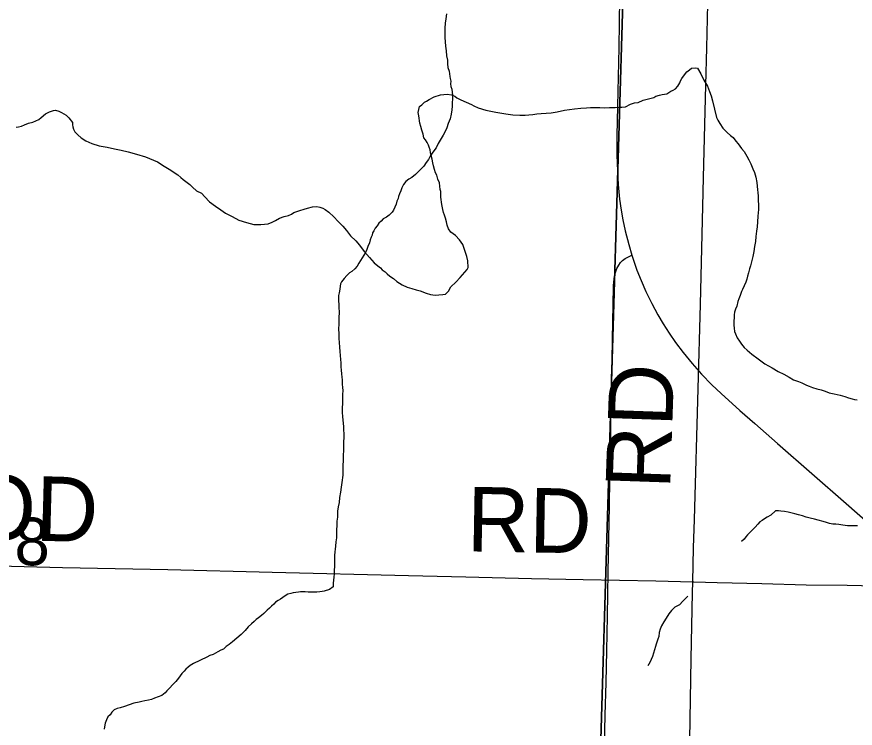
# Model space of a CAD drawing. Extents: x 2.4 to 73.1, y 4.5 to 25.6.
# Drawn here: x 46.8739 to 47.2429, y 23.7602 to 24.0731 of the extents above; entities that cross this region are included whole.
import ezdxf

# ---------------------------------------------------------------- set-up
doc = ezdxf.new("R2010")
doc.units = 0
for name, color, linetype in [('GM_X_Minor_River', 7, 'Continuous'), ('GM_X_Section', 7, 'Continuous'), ('GM_X_Section_Text', 7, 'Continuous'), ('GM_X_State_Route', 7, 'Continuous'), ('GM_X_Township_Road', 7, 'Continuous'), ('GM_X_Township_Road_Text', 7, 'Continuous')]:
    doc.layers.add(name, color=color, linetype=linetype)

msp = doc.modelspace()

# ---------------------------------------------------------------- linework, layer by layer
at = {"layer": 'GM_X_Minor_River'}
for points in [[(47.06295, 24.07445), (47.0627, 24.07218), (47.06246, 24.07028), (47.06222, 24.0682), (47.06235, 24.06592), (47.06231, 24.06402), (47.06245, 24.06212), (47.06259, 24.06022), (47.06292, 24.05812), (47.06305, 24.05603), (47.06339, 24.05412), (47.06353, 24.05241), (47.06368, 24.05089), (47.06421, 24.04917), (47.06437, 24.04802), (47.06453, 24.04688), (47.0647, 24.04593), (47.06486, 24.04478), (47.06483, 24.04364), (47.06499, 24.0425), (47.06534, 24.04135), (47.0655, 24.04002), (47.06566, 24.03869), (47.06561, 24.03698), (47.06557, 24.03527), (47.06553, 24.03375), (47.0653, 24.03224), (47.06506, 24.03035), (47.06463, 24.02827), (47.06382, 24.0262), (47.0632, 24.02432), (47.0624, 24.02263), (47.0616, 24.02113), (47.05942, 24.01739), (47.05842, 24.01552), (47.05744, 24.01422), (47.05665, 24.0131), (47.05586, 24.01179), (47.05506, 24.01029), (47.05408, 24.00899), (47.05309, 24.00749), (47.05212, 24.00657), (47.05133, 24.00564), (47.04939, 24.00379), (47.04784, 24.0025), (47.04649, 24.00178), (47.04513, 24.00067), (47.04415, 23.99937), (47.04335, 23.99787), (47.04294, 23.99655), (47.04234, 23.99524), (47.04193, 23.99411), (47.04171, 23.99316), (47.04112, 23.99204), (47.04089, 23.99072), (47.04029, 23.9894), (47.03969, 23.98809), (47.03909, 23.98716), (47.03773, 23.98586), (47.03657, 23.98494), (47.03522, 23.98422), (47.03425, 23.98329), (47.03327, 23.98237), (47.03249, 23.98125), (47.0317, 23.98013), (47.0311, 23.97901), (47.03051, 23.97807), (47.03029, 23.97713), (47.02989, 23.97619), (47.02948, 23.97506), (47.02907, 23.97374), (47.02845, 23.97205), (47.02804, 23.97073), (47.02744, 23.96942), (47.02447, 23.96475), (47.02368, 23.96344), (47.0227, 23.96232), (47.02134, 23.96103), (47.02037, 23.96048), (47.01921, 23.95937), (47.01803, 23.95808), (47.01686, 23.95659), (47.01645, 23.95565), (47.01624, 23.9547), (47.01602, 23.95338), (47.01578, 23.95168), (47.01557, 23.95054), (47.01553, 23.94922)], [(47.1567, 24.03859), (47.15785, 24.03894), (47.15899, 24.0391), (47.15994, 24.03926), (47.16168, 24.04036), (47.16283, 24.0409), (47.1638, 24.04144), (47.16477, 24.04256), (47.16576, 24.04405), (47.16598, 24.045), (47.16657, 24.04593), (47.16736, 24.04705), (47.16873, 24.04891), (47.1699, 24.04983), (47.17086, 24.05057), (47.17239, 24.05072), (47.17352, 24.0505), (47.17498, 24.04799), (47.17624, 24.0453), (47.17788, 24.0426), (47.17877, 24.0403), (47.17949, 24.03839), (47.18, 24.0361), (47.1819, 24.02883), (47.18244, 24.02768), (47.18336, 24.02614), (47.18464, 24.02421), (47.18556, 24.02323), (47.18649, 24.02226), (47.18797, 24.02089), (47.18909, 24.02011), (47.19038, 24.01836), (47.1913, 24.0172), (47.19203, 24.01623), (47.19277, 24.01527), (47.19406, 24.0139), (47.19515, 24.01179), (47.19606, 24.01024), (47.19697, 24.00851), (47.19786, 24.00621), (47.19858, 24.00467), (47.1991, 24.00257), (47.19961, 24.00028), (47.19975, 23.99857), (47.19991, 23.99705), (47.20007, 23.9959), (47.20021, 23.99419), (47.20017, 23.99229), (47.20031, 23.99039), (47.20026, 23.9883), (47.19999, 23.98546), (47.19993, 23.983), (47.19968, 23.98072), (47.19945, 23.97883), (47.1992, 23.97656), (47.19895, 23.97429), (47.19851, 23.97202), (47.19827, 23.96994), (47.19784, 23.96767), (47.19721, 23.96541), (47.19678, 23.96352), (47.19637, 23.9622), (47.19595, 23.96051), (47.19553, 23.959), (47.19511, 23.95768), (47.1947, 23.95636), (47.19329, 23.95317), (47.19289, 23.95223), (47.19227, 23.95054), (47.19167, 23.94903), (47.19126, 23.94791), (47.19083, 23.94583), (47.19022, 23.94452), (47.18981, 23.9432), (47.18959, 23.94206), (47.18956, 23.94092), (47.18952, 23.93922), (47.18948, 23.93751), (47.18963, 23.93618), (47.18978, 23.93465), (47.19014, 23.9337), (47.19086, 23.93197), (47.19196, 23.93042), (47.19287, 23.92907), (47.19398, 23.92771), (47.19528, 23.92654), (47.19732, 23.92478), (47.20012, 23.92262), (47.2031, 23.92046), (47.20629, 23.91867), (47.20891, 23.91708), (47.21153, 23.91588), (47.21378, 23.91468), (47.21565, 23.91349), (47.21791, 23.91267), (47.21941, 23.91207), (47.22054, 23.91147), (47.22148, 23.91106), (47.22261, 23.91066), (47.22411, 23.91005), (47.226, 23.90943)], [(47.05971, 23.95088), (47.06142, 23.95103), (47.06256, 23.95119), (47.06392, 23.95248), (47.06492, 23.95435), (47.06706, 23.95639), (47.06901, 23.95843), (47.07214, 23.96195), (47.07255, 23.96289), (47.07243, 23.96574), (47.07191, 23.96765), (47.07174, 23.96861), (47.07014, 23.97302), (47.06867, 23.97495), (47.06701, 23.97689), (47.06496, 23.97846), (47.06385, 23.97982), (47.06333, 23.98154), (47.06298, 23.98288), (47.06264, 23.9846), (47.06211, 23.98594), (47.06176, 23.98709), (47.06141, 23.98843), (47.0609, 23.99053), (47.0606, 23.99376), (47.06047, 23.99623), (47.0603, 23.99719), (47.06, 24.00004), (47.05928, 24.00177), (47.05875, 24.00349), (47.05821, 24.00446), (47.05768, 24.00599), (47.05734, 24.00752), (47.05699, 24.00885), (47.05665, 24.01057), (47.05631, 24.0121), (47.05596, 24.01344), (47.0558, 24.01458), (47.05545, 24.01573), (47.0551, 24.01669), (47.05456, 24.01784), (47.05383, 24.019), (47.05309, 24.01996), (47.05275, 24.02149), (47.05222, 24.02322), (47.0517, 24.02494), (47.05135, 24.02627), (47.05119, 24.02742), (47.05103, 24.02856), (47.05086, 24.02951), (47.05052, 24.03104), (47.05116, 24.03368), (47.05212, 24.03442), (47.05329, 24.03553), (47.05426, 24.03607), (47.05541, 24.0368), (47.05753, 24.03789), (47.0604, 24.03876), (47.06326, 24.03907), (47.06515, 24.03883), (47.06666, 24.03823), (47.06759, 24.03744), (47.06928, 24.03664), (47.07397, 24.03462), (47.0751, 24.03402), (47.07697, 24.03303), (47.08037, 24.03199), (47.08471, 24.03112), (47.08906, 24.03044), (47.09228, 24.02998), (47.09532, 24.0299), (47.09665, 24.02987), (47.0976, 24.02984), (47.09931, 24.02999), (47.10102, 24.03013), (47.10274, 24.03047), (47.10464, 24.03061), (47.10692, 24.03074), (47.10902, 24.03088), (47.11169, 24.03138), (47.11494, 24.03206), (47.11932, 24.03271), (47.12218, 24.03301), (47.12465, 24.03314), (47.12636, 24.03328), (47.12769, 24.03325), (47.12902, 24.03322), (47.13054, 24.03318), (47.13244, 24.03313), (47.13472, 24.03326), (47.13719, 24.0332), (47.1389, 24.03335), (47.14023, 24.03331), (47.14175, 24.03346), (47.14406, 24.03473), (47.14579, 24.03526), (47.14731, 24.03541), (47.14962, 24.03649), (47.15421, 24.0377), (47.15517, 24.03825), (47.1567, 24.03859)], [(46.87371, 24.02454), (46.87467, 24.02471), (46.87601, 24.02505), (46.87735, 24.02559), (46.87908, 24.0263), (46.88099, 24.02682), (46.88233, 24.02736), (46.88367, 24.02789), (46.88465, 24.02882), (46.88659, 24.03048), (46.88832, 24.03138), (46.89004, 24.03191), (46.891, 24.03207), (46.89251, 24.03166), (46.89363, 24.03106), (46.89569, 24.02987), (46.8968, 24.0287), (46.89846, 24.02657), (46.89843, 24.02562), (46.8986, 24.02466), (46.89896, 24.02371), (46.8995, 24.02255), (46.90079, 24.02119), (46.90228, 24.01982), (46.90434, 24.01863), (46.90696, 24.01743), (46.91017, 24.0164), (46.91376, 24.01573), (46.91697, 24.01508), (46.9198, 24.01444), (46.92302, 24.01379), (46.9266, 24.01275), (46.93056, 24.01151), (46.93582, 24.00929), (46.93881, 24.0075), (46.94106, 24.00612), (46.94255, 24.00513), (46.94367, 24.00434), (46.94479, 24.00355), (46.94609, 24.00238), (46.94721, 24.00159), (46.94833, 24.00061), (46.95001, 23.99943), (46.95131, 23.99826), (46.95297, 23.99651), (46.95522, 23.9955), (46.95671, 23.99394), (46.95874, 23.9918), (46.96135, 23.98984), (46.96378, 23.98826), (46.96583, 23.98669), (46.96864, 23.98529), (46.97164, 23.98369), (46.97503, 23.98265), (46.97824, 23.98181), (46.98128, 23.98174), (46.98452, 23.98203), (46.98624, 23.98275), (46.98778, 23.98347), (46.98952, 23.98456), (46.99162, 23.98527), (46.99354, 23.98579), (46.99488, 23.98633), (46.99585, 23.98706), (46.99853, 23.98794), (47.00044, 23.98846), (47.00179, 23.989), (47.00408, 23.98951), (47.00598, 23.98965), (47.0073, 23.98943), (47.00862, 23.98901), (47.00956, 23.98842), (47.01124, 23.98724), (47.01346, 23.98509), (47.01531, 23.98315), (47.01735, 23.98101), (47.01901, 23.97907), (47.02085, 23.97674), (47.02308, 23.9746), (47.02474, 23.97265), (47.02676, 23.96994), (47.02916, 23.96722), (47.03119, 23.9649), (47.03286, 23.96352), (47.03398, 23.96274), (47.03472, 23.96177), (47.03603, 23.96097), (47.03695, 23.96), (47.03807, 23.95903), (47.03975, 23.95803), (47.04124, 23.95667), (47.04348, 23.95528), (47.04574, 23.95427), (47.04781, 23.95365), (47.04969, 23.95303), (47.05139, 23.95261), (47.05403, 23.95159), (47.05591, 23.95097), (47.05799, 23.95073), (47.05971, 23.95088)], [(47.01553, 23.94922), (47.0155, 23.94808), (47.01566, 23.94675), (47.01562, 23.94523), (47.01576, 23.94314), (47.0157, 23.94067), (47.01563, 23.93801), (47.01557, 23.93574), (47.01571, 23.93384), (47.01566, 23.93156), (47.0158, 23.92985), (47.01594, 23.92775), (47.01608, 23.92585), (47.01623, 23.92414), (47.01637, 23.92243), (47.01653, 23.92091), (47.01648, 23.9192), (47.01663, 23.91768), (47.01679, 23.91615), (47.01694, 23.91463), (47.0171, 23.91349), (47.01705, 23.91159), (47.0172, 23.91007), (47.01736, 23.90873), (47.01732, 23.90703), (47.01727, 23.90513), (47.01721, 23.90304), (47.01717, 23.90114), (47.01711, 23.89906), (47.01726, 23.89735), (47.01771, 23.89278), (47.01768, 23.89145), (47.01783, 23.88974), (47.01778, 23.88803), (47.01774, 23.88613), (47.01769, 23.88424), (47.01764, 23.88234), (47.01759, 23.88025), (47.01753, 23.87798), (47.01747, 23.8757), (47.01742, 23.87361), (47.01737, 23.87152), (47.01691, 23.86831), (47.01666, 23.86623), (47.01642, 23.86396), (47.01598, 23.86169), (47.01573, 23.85942), (47.0153, 23.85753), (47.01507, 23.85564), (47.01503, 23.85431), (47.015, 23.85298), (47.01477, 23.85128), (47.01472, 23.84957), (47.01467, 23.84729), (47.01462, 23.84559), (47.01458, 23.84388), (47.01435, 23.84218), (47.01411, 23.84028), (47.01408, 23.83896), (47.01386, 23.83782), (47.01381, 23.83611), (47.01377, 23.8346), (47.01374, 23.83308), (47.01369, 23.83137), (47.01365, 23.82966), (47.01361, 23.82815), (47.01338, 23.82663), (47.01335, 23.82531), (47.01313, 23.82398), (47.01309, 23.82246), (47.01154, 23.82118), (47.00924, 23.82047), (47.00829, 23.82031), (47.00733, 23.82014), (47.006, 23.81999), (47.00486, 23.82002), (47.00391, 23.82004), (47.0022, 23.82008), (47.00087, 23.82012), (46.99992, 23.82014), (46.99879, 23.82017), (46.99783, 23.82001), (46.99669, 23.81985), (46.99555, 23.81968), (46.99459, 23.81952), (46.99325, 23.81917), (46.99209, 23.81844), (46.99094, 23.81771), (46.98997, 23.81698), (46.989, 23.81643), (46.98785, 23.8157), (46.98706, 23.81478), (46.98609, 23.81385), (46.98512, 23.81293), (46.98415, 23.81219), (46.98259, 23.81071), (46.98162, 23.80979), (46.98026, 23.80868), (46.97929, 23.80795), (46.97833, 23.80721), (46.97716, 23.80611)], [(47.226, 23.90943), (47.22789, 23.909), (47.22958, 23.90839), (47.23146, 23.90777), (47.23354, 23.90734), (47.23618, 23.9067), (47.23826, 23.90608), (47.23995, 23.90547), (47.24146, 23.90505), (47.2426, 23.90483), (47.24373, 23.90461)], [(47.21625, 23.85444), (47.21342, 23.85527), (47.21172, 23.8555), (47.2102, 23.85573), (47.20907, 23.85576), (47.20774, 23.85579), (47.20579, 23.85394), (47.20406, 23.85304), (47.2029, 23.85231), (47.20193, 23.85157), (47.20097, 23.85103), (47.19999, 23.84991), (47.19882, 23.84862), (47.19746, 23.84732), (47.19629, 23.84621), (47.19551, 23.84528), (47.19472, 23.84435), (47.19394, 23.84342), (47.19277, 23.84231)], [(47.24385, 23.84918), (47.24176, 23.84923), (47.23948, 23.84929), (47.2374, 23.84953), (47.2357, 23.84976), (47.23437, 23.84999), (47.23304, 23.85002), (47.23153, 23.85025), (47.23021, 23.85066), (47.2287, 23.85108), (47.22663, 23.8517), (47.22493, 23.85213), (47.22304, 23.85255), (47.22134, 23.85298), (47.21965, 23.85359), (47.21795, 23.85401), (47.21625, 23.85444)], [(47.16918, 23.81824), (47.16703, 23.81601), (47.16548, 23.81453), (47.16355, 23.81344), (47.16199, 23.81197), (47.16082, 23.81048), (47.15963, 23.80861), (47.15864, 23.80692), (47.15765, 23.80524), (47.15704, 23.80374), (47.15662, 23.80223), (47.15639, 23.80053), (47.15598, 23.7994), (47.15535, 23.79714), (47.15495, 23.7962), (47.15453, 23.79469), (47.15411, 23.79318), (47.15369, 23.79167), (47.15309, 23.79036), (47.15269, 23.78942), (47.15209, 23.7883), (47.15169, 23.78774), (47.15209, 23.7883)], [(46.97716, 23.80611), (46.9758, 23.80481), (46.97442, 23.80314), (46.97267, 23.80147), (46.97073, 23.79981), (46.96879, 23.79816), (46.96743, 23.79705), (46.96608, 23.79614), (46.96491, 23.79503), (46.96376, 23.79449), (46.96241, 23.79376), (46.96029, 23.79268), (46.95895, 23.79214), (46.9576, 23.79142), (46.95165, 23.78872), (46.95029, 23.7878), (46.94933, 23.78707), (46.94835, 23.78615), (46.94757, 23.78522), (46.9466, 23.78429), (46.94503, 23.78224), (46.94385, 23.78076), (46.94248, 23.77927), (46.94131, 23.77797), (46.93995, 23.77668), (46.93916, 23.77575), (46.93781, 23.77464), (46.93608, 23.77393), (46.93455, 23.7734), (46.9332, 23.77286), (46.93186, 23.77252), (46.93034, 23.77218), (46.929, 23.77202), (46.92785, 23.77167), (46.92537, 23.77116), (46.92346, 23.77045), (46.92135, 23.76975), (46.91944, 23.76923), (46.9181, 23.76888), (46.91675, 23.76835), (46.91578, 23.76723), (46.91499, 23.76611), (46.91402, 23.76519), (46.91341, 23.76388), (46.9128, 23.76237), (46.91258, 23.76086), (46.91236, 23.75973)]]:
    msp.add_lwpolyline(points, dxfattribs=at)
at = {"layer": 'GM_X_Section'}
for points in [[(47.14111, 24.09457), (47.12615, 23.59289), (46.62129, 23.59958), (46.63407, 24.10605)], [(47.64315, 24.07978), (47.62968, 23.58585), (47.12615, 23.59289), (47.14111, 24.09457)]]:
    msp.add_lwpolyline(points, close=True, dxfattribs=at)
at = {"layer": 'GM_X_State_Route'}
for points in [[(47.13911, 24.08141), (47.13882, 24.05965), (47.13834, 24.03385), (47.13804, 24.0208), (47.138, 24.01242), (47.1382, 24.00529), (47.13855, 23.99942), (47.13919, 23.99294), (47.13983, 23.98802), (47.14059, 23.98376), (47.14166, 23.97892), (47.14322, 23.97292), (47.14455, 23.96829)], [(47.14455, 23.96829), (47.14499, 23.96698), (47.14681, 23.96171), (47.14862, 23.9571), (47.15076, 23.95229), (47.15335, 23.947), (47.15597, 23.94208), (47.15831, 23.93807), (47.16099, 23.93391), (47.16385, 23.92986), (47.16723, 23.92543), (47.17118, 23.92064), (47.17528, 23.916), (47.17979, 23.91131), (47.18382, 23.90744), (47.1921, 23.89994), (47.19868, 23.89424), (47.20869, 23.88539), (47.2389, 23.85902), (47.25453, 23.84524), (47.27632, 23.82577), (47.2859, 23.81689), (47.30219, 23.80159)]]:
    msp.add_lwpolyline(points, dxfattribs=at)
at = {"layer": 'GM_X_Township_Road'}
for points in [[(47.17138, 23.82458), (47.17174, 23.83956), (47.17214, 23.85199), (47.17378, 23.90947), (47.17478, 23.94675), (47.17587, 23.98963), (47.17615, 24.00237), (47.17713, 24.04308), (47.17751, 24.05954), (47.178, 24.07881), (47.17889, 24.10646), (47.17952, 24.12572), (47.18066, 24.16611), (47.18119, 24.18973), (47.18142, 24.19936), (47.18206, 24.2239), (47.1826, 24.24783), (47.1836, 24.30284), (47.18405, 24.32808)], [(47.1326, 23.75293), (47.13291, 23.76599), (47.13322, 23.78028), (47.13355, 23.79427), (47.13382, 23.8095), (47.13419, 23.82877), (47.13447, 23.84363), (47.13468, 23.8579), (47.13493, 23.87002), (47.13515, 23.88247), (47.13545, 23.90174), (47.13568, 23.91386), (47.13585, 23.92225), (47.13619, 23.93934), (47.13632, 23.94618), (47.13648, 23.95488), (47.13673, 23.95794), (47.13705, 23.95972), (47.13748, 23.96116), (47.13797, 23.96246), (47.13879, 23.96395), (47.13965, 23.96512), (47.14052, 23.96599), (47.14167, 23.96681), (47.14455, 23.96829)], [(46.65381, 23.83789), (46.65875, 23.8375), (46.66195, 23.83724), (46.66443, 23.83709), (46.68245, 23.83642), (46.71663, 23.83555), (46.74242, 23.83477), (46.78904, 23.83368), (46.817, 23.83287), (46.82788, 23.83265), (46.8546, 23.83189), (46.89407, 23.83095), (46.94037, 23.82994), (46.98637, 23.82891), (47.04634, 23.82733), (47.07152, 23.82679), (47.10041, 23.82599), (47.1231, 23.82554), (47.15512, 23.82499), (47.17138, 23.82458)], [(47.16323, 23.45636), (47.16331, 23.45983), (47.16362, 23.47568), (47.16447, 23.51297), (47.16474, 23.53037), (47.16525, 23.54901), (47.16638, 23.59065), (47.16716, 23.62608), (47.16783, 23.65777), (47.16863, 23.68822), (47.16927, 23.71961), (47.17008, 23.75504), (47.17074, 23.79077), (47.17126, 23.81968), (47.17138, 23.82458)], [(47.17138, 23.82458), (47.1719, 23.82457), (47.18215, 23.82428), (47.20173, 23.82388), (47.2213, 23.82323), (47.23933, 23.82306), (47.25829, 23.82274), (47.27694, 23.82246), (47.29807, 23.82201), (47.35992, 23.82089), (47.3882, 23.82039), (47.42674, 23.81956), (47.46124, 23.81905), (47.5464, 23.81746), (47.59551, 23.81655), (47.63281, 23.81593), (47.65021, 23.81556), (47.67445, 23.81512), (47.67853, 23.81504)]]:
    msp.add_lwpolyline(points, dxfattribs=at)

# ---------------------------------------------------------------- texts
at = {"layer": 'GM_X_Section_Text'}
msp.add_text('8', height=0.02093, rotation=0, dxfattribs=at).set_placement((46.8729, 23.83187))
at = {"layer": 'GM_X_Township_Road_Text'}
for s, rotation, p in [('RD', 88.0252, (47.16139, 23.86514)), ('LOCKWOOD', 358.468, (46.68363, 23.84801)), ('RD', 359.0212, (47.07181, 23.83801))]:
    msp.add_text(s, height=0.028409, rotation=rotation, dxfattribs=at).set_placement(p)

doc.saveas('drawing.dxf')
